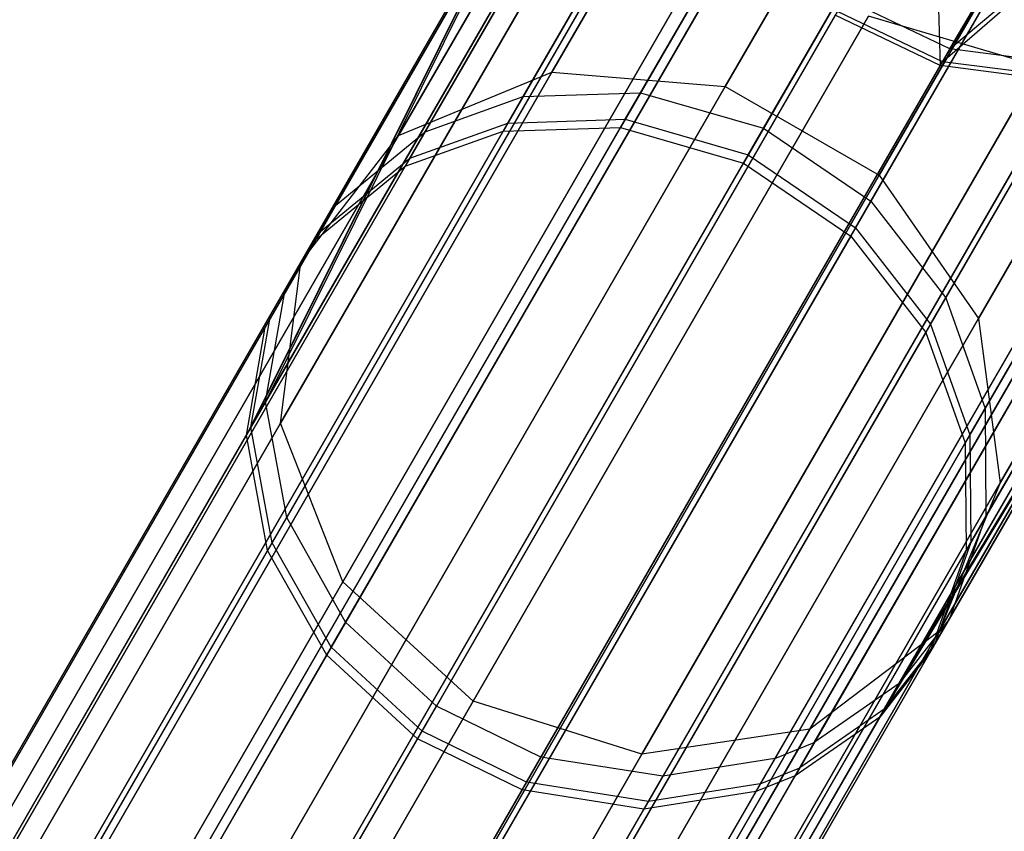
# Model space of a CAD drawing. Extents: x 0.3 to 7.1, y -3.38 to 3.38.
# Tile 569 of 604: x 5.03 to 5.3, y 2.49 to 2.71. Entities that reach past the tile are written whole.
import ezdxf

# ---------------------------------------------------------------- set-up
doc = ezdxf.new("R2010")
doc.units = 0
doc.header["$LTSCALE"] = 2.54
doc.layers.get('0').update_dxf_attribs({"linetype": 'CONTINUOUS'})

# ---------------------------------------------------------------- blocks, each defined once
blk = doc.blocks.new('SINGLES_AVVSTL_STL')
at = {"color": 0}
for p, q in [((5.17493, 2.69369, 18.82238), (5.28797, 2.88948, 18.18148)), ((5.17493, 2.69369, 18.82238), (5.28797, 2.88948, 18.18148)), ((5.28797, 2.88948, 22.50739), (5.17493, 2.69369, 21.86649)), ((5.28797, 2.88948, 22.50739), (5.17493, 2.69369, 21.86649)), ((5.22164, 2.68983, 18.83209), (5.33551, 2.88706, 18.18647)), ((5.22164, 2.68983, 18.83209), (5.33551, 2.88706, 18.18647)), ((5.33551, 2.88706, 22.5024), (5.22164, 2.68983, 21.85677)), ((5.33551, 2.88706, 22.5024), (5.22164, 2.68983, 21.85677)), ((5.13367, 2.6766, 18.80517), (5.24523, 2.86983, 18.17265)), ((5.13367, 2.6766, 18.80517), (5.24523, 2.86983, 18.17265)), ((5.24523, 2.86983, 22.51622), (5.13367, 2.6766, 21.8837)), ((5.24523, 2.86983, 22.51622), (5.13367, 2.6766, 21.8837)), ((5.26309, 2.6659, 18.83209), (5.37696, 2.86313, 18.18647)), ((5.26309, 2.6659, 18.83209), (5.37696, 2.86313, 18.18647)), ((5.37696, 2.86313, 22.5024), (5.26309, 2.6659, 21.85677)), ((5.37696, 2.86313, 22.5024), (5.26309, 2.6659, 21.85677)), ((5.1073, 2.64248, 18.78441), (5.21708, 2.83261, 18.162)), ((5.1073, 2.64248, 18.78441), (5.21708, 2.83261, 18.162)), ((5.21708, 2.83261, 22.52687), (5.1073, 2.64248, 21.90446)), ((5.21708, 2.83261, 22.52687), (5.1073, 2.64248, 21.90446)), ((5.28979, 2.62738, 18.82238), (5.40282, 2.82316, 18.18148)), ((5.28979, 2.62738, 18.82238), (5.40282, 2.82316, 18.18148)), ((5.40282, 2.82316, 22.50739), (5.28979, 2.62738, 21.86649)), ((5.40282, 2.82316, 22.50739), (5.28979, 2.62738, 21.86649)), ((5.19884, 2.68813, 53.21898), (5.26707, 2.80632, 52.89401)), ((5.19884, 2.68813, 53.21898), (5.26707, 2.80632, 52.89401)), ((5.1672, 2.68707, 53.21075), (5.23502, 2.80454, 52.88779)), ((5.1672, 2.68707, 53.21075), (5.23502, 2.80454, 52.88779)), ((5.1947, 2.68097, 60.12035), (5.26393, 2.80088, 59.79626)), ((5.1947, 2.68097, 60.12035), (5.26393, 2.80088, 59.79626)), ((5.2099, 2.79895, 52.52513), (5.09785, 2.60488, 53.15869)), ((5.2099, 2.79895, 52.52513), (5.09785, 2.60488, 53.15869)), ((5.23094, 2.79746, 56.53958), (5.16182, 2.67775, 56.21771)), ((5.23094, 2.79746, 56.53958), (5.16182, 2.67775, 56.21771)), ((5.1631, 2.67996, 60.11202), (5.2319, 2.79913, 59.78992)), ((5.1631, 2.67996, 60.11202), (5.2319, 2.79913, 59.78992)), ((5.26296, 2.7992, 56.5332), (5.19342, 2.67875, 56.20934)), ((5.26296, 2.7992, 56.5332), (5.19342, 2.67875, 56.20934)), ((5.09391, 2.59805, 60.05931), (5.20788, 2.79546, 59.42719)), ((5.09391, 2.59805, 60.05931), (5.20788, 2.79546, 59.42719)), ((5.23193, 2.67855, 53.22303), (5.30038, 2.7971, 52.89709)), ((5.23193, 2.67855, 53.22303), (5.30038, 2.7971, 52.89709)), ((5.20726, 2.79438, 56.90238), (5.09268, 2.59593, 56.27062)), ((5.20726, 2.79438, 56.90238), (5.09268, 2.59593, 56.27062)), ((5.14078, 2.67757, 53.2002), (5.20806, 2.7941, 52.87981)), ((5.14078, 2.67757, 53.2002), (5.20806, 2.7941, 52.87981)), ((5.29625, 2.78996, 56.53007), (5.2265, 2.66914, 56.20522)), ((5.29625, 2.78996, 56.53007), (5.2265, 2.66914, 56.20522)), ((5.22779, 2.67137, 60.12446), (5.29723, 2.79164, 59.79938)), ((5.22779, 2.67137, 60.12446), (5.29723, 2.79164, 59.79938)), ((5.20401, 2.78708, 56.54774), (5.13544, 2.66832, 56.22842)), ((5.20401, 2.78708, 56.54774), (5.13544, 2.66832, 56.22842)), ((5.13671, 2.67051, 60.10134), (5.20497, 2.78874, 59.78181)), ((5.13671, 2.67051, 60.10134), (5.20497, 2.78874, 59.78181)), ((5.10187, 2.59913, 18.76485), (5.20997, 2.78635, 18.15197)), ((5.10187, 2.59913, 18.76485), (5.20997, 2.78635, 18.15197)), ((5.20997, 2.78635, 22.5369), (5.10187, 2.59913, 21.92401)), ((5.20997, 2.78635, 22.5369), (5.10187, 2.59913, 21.92401)), ((5.27703, 2.78576, 57.56742), (5.27947, 2.69542, 56.91411)), ((5.27703, 2.78576, 57.56742), (5.27947, 2.69542, 56.91411)), ((5.26083, 2.6589, 53.22177), (5.32922, 2.77734, 52.89613)), ((5.26083, 2.6589, 53.22177), (5.32922, 2.77734, 52.89613)), ((5.29562, 2.5831, 18.80517), (5.40718, 2.77632, 18.17265)), ((5.29562, 2.5831, 18.80517), (5.40718, 2.77632, 18.17265)), ((5.40718, 2.77632, 22.51622), (5.29562, 2.5831, 21.8837)), ((5.40718, 2.77632, 22.51622), (5.29562, 2.5831, 21.8837)), ((5.11664, 2.65777, 53.18583), (5.18319, 2.77303, 52.86893)), ((5.11664, 2.65777, 53.18583), (5.18319, 2.77303, 52.86893)), ((5.25669, 2.65173, 60.12318), (5.32607, 2.77189, 59.79841)), ((5.25669, 2.65173, 60.12318), (5.32607, 2.77189, 59.79841)), ((5.3251, 2.7702, 56.53104), (5.25541, 2.6495, 56.2065)), ((5.3251, 2.7702, 56.53104), (5.25541, 2.6495, 56.2065)), ((5.21452, 2.76603, 52.51915), (5.10352, 2.57376, 53.14683)), ((5.21452, 2.76603, 52.51915), (5.10352, 2.57376, 53.14683)), ((5.17918, 2.76609, 56.55886), (5.11137, 2.64863, 56.24303)), ((5.17918, 2.76609, 56.55886), (5.11137, 2.64863, 56.24303)), ((5.11262, 2.65079, 60.0868), (5.18013, 2.76773, 59.77075)), ((5.11262, 2.65079, 60.0868), (5.18013, 2.76773, 59.77075)), ((5.21191, 2.7615, 56.90856), (5.0984, 2.56489, 56.28268)), ((5.21191, 2.7615, 56.90856), (5.0984, 2.56489, 56.28268)), ((5.09961, 2.56699, 60.0473), (5.21252, 2.76256, 59.42105)), ((5.09961, 2.56699, 60.0473), (5.21252, 2.76256, 59.42105)), ((5.31848, 2.76183, 57.56742), (5.27947, 2.69542, 56.91411)), ((5.31848, 2.76183, 57.56742), (5.27947, 2.69542, 56.91411)), ((5.28008, 2.69648, 59.41555), (5.31848, 2.76183, 58.76742)), ((5.28008, 2.69648, 59.41555), (5.31848, 2.76183, 58.76742)), ((5.28206, 2.69992, 52.5138), (5.31848, 2.76183, 51.88278)), ((5.28206, 2.69992, 52.5138), (5.31848, 2.76183, 51.88278)), ((5.28008, 2.69648, 59.41555), (5.35141, 2.75801, 58.76742)), ((5.28008, 2.69648, 59.41555), (5.35141, 2.75801, 58.76742)), ((5.28206, 2.69992, 52.5138), (5.35141, 2.75801, 51.88278)), ((5.28206, 2.69992, 52.5138), (5.35141, 2.75801, 51.88278)), ((5.28101, 2.63295, 53.21568), (5.34908, 2.75085, 52.89152)), ((5.28101, 2.63295, 53.21568), (5.34908, 2.75085, 52.89152)), ((5.16881, 2.74813, 52.85874), (5.09785, 2.60488, 53.15869)), ((5.16881, 2.74813, 52.85874), (5.09785, 2.60488, 53.15869)), ((5.10295, 2.63405, 53.17236), (5.16881, 2.74813, 52.85874)), ((5.10295, 2.63405, 53.17236), (5.16881, 2.74813, 52.85874)), ((5.27689, 2.62581, 60.11702), (5.34595, 2.74543, 59.79373)), ((5.27689, 2.62581, 60.11702), (5.34595, 2.74543, 59.79373)), ((5.16578, 2.74287, 59.76038), (5.09391, 2.59805, 60.05931)), ((5.16578, 2.74287, 59.76038), (5.09391, 2.59805, 60.05931)), ((5.09897, 2.62715, 60.07316), (5.16578, 2.74287, 59.76038)), ((5.09897, 2.62715, 60.07316), (5.16578, 2.74287, 59.76038)), ((5.11863, 2.55649, 18.75099), (5.22553, 2.74165, 18.14485)), ((5.11863, 2.55649, 18.75099), (5.22553, 2.74165, 18.14485)), ((5.22553, 2.74165, 22.54401), (5.11863, 2.55649, 21.93788)), ((5.22553, 2.74165, 22.54401), (5.11863, 2.55649, 21.93788)), ((5.34498, 2.74375, 56.53575), (5.27561, 2.6236, 56.2127)), ((5.34498, 2.74375, 56.53575), (5.27561, 2.6236, 56.2127)), ((5.16484, 2.74125, 56.56928), (5.09268, 2.59593, 56.27062)), ((5.16484, 2.74125, 56.56928), (5.09268, 2.59593, 56.27062)), ((5.16484, 2.74125, 56.56928), (5.09773, 2.625, 56.25672)), ((5.16484, 2.74125, 56.56928), (5.09773, 2.625, 56.25672)), ((5.22969, 2.7366, 52.51508), (5.1194, 2.54557, 53.13872)), ((5.22969, 2.7366, 52.51508), (5.1194, 2.54557, 53.13872)), ((5.22709, 2.7321, 56.91279), (5.11431, 2.53675, 56.29091)), ((5.22709, 2.7321, 56.91279), (5.11431, 2.53675, 56.29091)), ((5.11552, 2.53884, 60.03909), (5.22771, 2.73316, 59.41686)), ((5.11552, 2.53884, 60.03909), (5.22771, 2.73316, 59.41686)), ((5.27925, 2.5432, 18.78441), (5.38902, 2.73334, 18.162)), ((5.27925, 2.5432, 18.78441), (5.38902, 2.73334, 18.162)), ((5.38902, 2.73334, 22.52687), (5.27925, 2.5432, 21.90446)), ((5.38902, 2.73334, 22.52687), (5.27925, 2.5432, 21.90446)), ((5.26843, 2.52905, 53.16833), (5.38132, 2.72459, 52.52999)), ((5.26843, 2.52905, 53.16833), (5.38132, 2.72459, 52.52999)), ((5.26445, 2.52217, 60.06907), (5.37929, 2.72107, 59.43217)), ((5.26445, 2.52217, 60.06907), (5.37929, 2.72107, 59.43217)), ((5.37866, 2.71998, 56.89735), (5.26322, 2.52003, 56.26082)), ((5.37866, 2.71998, 56.89735), (5.26322, 2.52003, 56.26082)), ((5.29159, 2.60312, 53.20558), (5.35914, 2.72013, 52.88387)), ((5.29159, 2.60312, 53.20558), (5.35914, 2.72013, 52.88387)), ((5.25382, 2.71346, 52.51326), (5.14384, 2.52297, 53.13511)), ((5.25382, 2.71346, 52.51326), (5.14384, 2.52297, 53.13511)), ((5.28206, 2.69992, 52.5138), (5.25382, 2.71346, 52.51326)), ((5.28206, 2.69992, 52.5138), (5.25382, 2.71346, 52.51326)), ((5.35507, 2.71308, 56.54358), (5.28623, 2.59384, 56.22296)), ((5.35507, 2.71308, 56.54358), (5.28623, 2.59384, 56.22296)), ((5.2875, 2.59604, 60.10678), (5.35603, 2.71474, 59.78594)), ((5.2875, 2.59604, 60.10678), (5.35603, 2.71474, 59.78594)), ((5.13997, 2.51627, 60.03543), (5.25183, 2.71003, 59.41499)), ((5.13997, 2.51627, 60.03543), (5.25183, 2.71003, 59.41499)), ((5.28008, 2.69648, 59.41555), (5.25183, 2.71003, 59.41499)), ((5.28008, 2.69648, 59.41555), (5.25183, 2.71003, 59.41499)), ((5.25122, 2.70897, 56.91467), (5.13876, 2.51419, 56.29459)), ((5.25122, 2.70897, 56.91467), (5.13876, 2.51419, 56.29459)), ((5.26019, 2.70875, 18.14229), (5.15372, 2.52433, 18.74598)), ((5.26019, 2.70875, 18.14229), (5.15372, 2.52433, 18.74598)), ((5.15372, 2.52433, 21.94289), (5.26019, 2.70875, 22.54658)), ((5.15372, 2.52433, 21.94289), (5.26019, 2.70875, 22.54658)), ((5.27947, 2.69542, 56.91411), (5.25122, 2.70897, 56.91467)), ((5.27947, 2.69542, 56.91411), (5.25122, 2.70897, 56.91467)), ((5.30602, 2.69518, 18.14485), (5.26019, 2.70875, 18.14229)), ((5.30602, 2.69518, 18.14485), (5.26019, 2.70875, 18.14229)), ((5.30602, 2.69518, 22.54401), (5.26019, 2.70875, 22.54658)), ((5.30602, 2.69518, 22.54401), (5.26019, 2.70875, 22.54658)), ((5.2456, 2.51318, 53.15596), (5.35741, 2.70683, 52.52375)), ((5.2456, 2.51318, 53.15596), (5.35741, 2.70683, 52.52375)), ((5.34638, 2.70189, 52.52152), (5.23497, 2.50891, 53.15153)), ((5.34638, 2.70189, 52.52152), (5.23497, 2.50891, 53.15153)), ((5.35477, 2.70227, 56.9038), (5.24044, 2.50424, 56.27339)), ((5.35477, 2.70227, 56.9038), (5.24044, 2.50424, 56.27339)), ((5.24166, 2.50636, 60.05654), (5.35539, 2.70334, 59.42578)), ((5.24166, 2.50636, 60.05654), (5.35539, 2.70334, 59.42578)), ((5.24442, 2.51683, 18.76485), (5.35251, 2.70405, 18.15197)), ((5.24442, 2.51683, 18.76485), (5.35251, 2.70405, 18.15197)), ((5.35251, 2.70405, 22.5369), (5.24442, 2.51683, 21.92401)), ((5.35251, 2.70405, 22.5369), (5.24442, 2.51683, 21.92401)), ((5.28206, 2.69992, 52.5138), (5.17199, 2.50927, 53.13619)), ((5.28206, 2.69992, 52.5138), (5.17199, 2.50927, 53.13619)), ((5.3154, 2.69564, 52.51676), (5.28206, 2.69992, 52.5138)), ((5.3154, 2.69564, 52.51676), (5.28206, 2.69992, 52.5138)), ((5.16811, 2.50255, 60.03653), (5.28008, 2.69648, 59.41555)), ((5.16811, 2.50255, 60.03653), (5.28008, 2.69648, 59.41555)), ((5.34376, 2.69734, 56.90612), (5.22983, 2.5, 56.2779)), ((5.34376, 2.69734, 56.90612), (5.22983, 2.5, 56.2779)), ((5.34438, 2.69841, 59.42348), (5.23104, 2.50211, 60.05206)), ((5.34438, 2.69841, 59.42348), (5.23104, 2.50211, 60.05206)), ((5.3134, 2.69219, 59.41859), (5.28008, 2.69648, 59.41555)), ((5.3134, 2.69219, 59.41859), (5.28008, 2.69648, 59.41555)), ((5.27947, 2.69542, 56.91411), (5.16691, 2.50047, 56.29348)), ((5.27947, 2.69542, 56.91411), (5.16691, 2.50047, 56.29348)), ((5.19912, 2.51002, 18.75099), (5.30602, 2.69518, 18.14485)), ((5.19912, 2.51002, 18.75099), (5.30602, 2.69518, 18.14485)), ((5.30602, 2.69518, 22.54401), (5.19912, 2.51002, 21.93788)), ((5.30602, 2.69518, 22.54401), (5.19912, 2.51002, 21.93788)), ((5.3154, 2.69564, 52.51676), (5.20481, 2.5041, 53.14206)), ((5.3154, 2.69564, 52.51676), (5.20481, 2.5041, 53.14206)), ((5.31279, 2.69113, 56.91105), (5.27947, 2.69542, 56.91411)), ((5.31279, 2.69113, 56.91105), (5.27947, 2.69542, 56.91411)), ((4.99294, 2.37848, 19.39629), (5.17493, 2.69369, 18.82238)), ((4.99294, 2.37848, 19.39629), (5.17493, 2.69369, 18.82238)), ((5.17493, 2.69369, 21.86649), (4.99294, 2.37848, 21.29258)), ((5.17493, 2.69369, 21.86649), (4.99294, 2.37848, 21.29258)), ((5.13367, 2.6766, 18.80517), (5.17493, 2.69369, 18.82238)), ((5.13367, 2.6766, 18.80517), (5.17493, 2.69369, 18.82238)), ((5.13367, 2.6766, 21.8837), (5.17493, 2.69369, 21.86649)), ((5.13367, 2.6766, 21.8837), (5.17493, 2.69369, 21.86649)), ((5.17493, 2.69369, 18.82238), (5.22164, 2.68983, 18.83209)), ((5.17493, 2.69369, 18.82238), (5.22164, 2.68983, 18.83209)), ((5.17493, 2.69369, 21.86649), (5.22164, 2.68983, 21.85677)), ((5.17493, 2.69369, 21.86649), (5.22164, 2.68983, 21.85677)), ((5.31279, 2.69113, 56.91105), (5.19971, 2.49526, 56.28752)), ((5.31279, 2.69113, 56.91105), (5.19971, 2.49526, 56.28752)), ((5.20092, 2.49735, 60.04247), (5.3134, 2.69219, 59.41859)), ((5.20092, 2.49735, 60.04247), (5.3134, 2.69219, 59.41859)), ((5.03831, 2.37229, 19.41024), (5.22164, 2.68983, 18.83209)), ((5.03831, 2.37229, 19.41024), (5.22164, 2.68983, 18.83209)), ((5.22164, 2.68983, 21.85677), (5.03831, 2.37229, 21.27863)), ((5.22164, 2.68983, 21.85677), (5.03831, 2.37229, 21.27863)), ((5.22164, 2.68983, 18.83209), (5.26309, 2.6659, 18.83209)), ((5.22164, 2.68983, 18.83209), (5.26309, 2.6659, 18.83209)), ((5.22164, 2.68983, 21.85677), (5.26309, 2.6659, 21.85677)), ((5.22164, 2.68983, 21.85677), (5.26309, 2.6659, 21.85677)), ((5.29181, 2.57409, 53.19327), (5.35873, 2.69001, 52.87456)), ((5.29181, 2.57409, 53.19327), (5.35873, 2.69001, 52.87456)), ((4.98701, 2.37497, 53.77523), (5.1672, 2.68707, 53.21075)), ((4.98701, 2.37497, 53.77523), (5.1672, 2.68707, 53.21075)), ((5.01753, 2.37409, 53.78696), (5.19884, 2.68813, 53.21898)), ((5.01753, 2.37409, 53.78696), (5.19884, 2.68813, 53.21898)), ((5.14078, 2.67757, 53.2002), (5.1672, 2.68707, 53.21075)), ((5.14078, 2.67757, 53.2002), (5.1672, 2.68707, 53.21075)), ((5.1672, 2.68707, 53.21075), (5.19884, 2.68813, 53.21898)), ((5.1672, 2.68707, 53.21075), (5.19884, 2.68813, 53.21898)), ((5.19884, 2.68813, 53.21898), (5.23193, 2.67855, 53.22303)), ((5.19884, 2.68813, 53.21898), (5.23193, 2.67855, 53.22303)), ((5.28776, 2.56708, 60.09432), (5.35565, 2.68468, 59.77646)), ((5.28776, 2.56708, 60.09432), (5.35565, 2.68468, 59.77646)), ((5.01065, 2.36219, 60.68847), (5.1947, 2.68097, 60.12035)), ((5.01065, 2.36219, 60.68847), (5.1947, 2.68097, 60.12035)), ((5.1631, 2.67996, 60.11202), (5.1947, 2.68097, 60.12035)), ((5.1631, 2.67996, 60.11202), (5.1947, 2.68097, 60.12035)), ((5.1947, 2.68097, 60.12035), (5.22779, 2.67137, 60.12446)), ((5.1947, 2.68097, 60.12035), (5.22779, 2.67137, 60.12446)), ((5.3547, 2.68303, 56.55311), (5.2865, 2.5649, 56.23547)), ((5.3547, 2.68303, 56.55311), (5.2865, 2.5649, 56.23547)), ((4.98018, 2.36314, 60.67664), (5.1631, 2.67996, 60.11202)), ((4.98018, 2.36314, 60.67664), (5.1631, 2.67996, 60.11202)), ((5.19342, 2.67875, 56.20934), (5.02578, 2.38838, 55.68382)), ((5.19342, 2.67875, 56.20934), (5.02578, 2.38838, 55.68382)), ((5.05007, 2.36356, 53.79274), (5.23193, 2.67855, 53.22303)), ((5.05007, 2.36356, 53.79274), (5.23193, 2.67855, 53.22303)), ((5.13671, 2.67051, 60.10134), (5.1631, 2.67996, 60.11202)), ((5.13671, 2.67051, 60.10134), (5.1631, 2.67996, 60.11202)), ((5.16182, 2.67775, 56.21771), (5.19342, 2.67875, 56.20934)), ((5.16182, 2.67775, 56.21771), (5.19342, 2.67875, 56.20934)), ((5.19342, 2.67875, 56.20934), (5.2265, 2.66914, 56.20522)), ((5.19342, 2.67875, 56.20934), (5.2265, 2.66914, 56.20522)), ((5.23193, 2.67855, 53.22303), (5.26083, 2.6589, 53.22177)), ((5.23193, 2.67855, 53.22303), (5.26083, 2.6589, 53.22177)), ((4.95406, 2.36551, 19.37157), (5.13367, 2.6766, 18.80517)), ((4.95406, 2.36551, 19.37157), (5.13367, 2.6766, 18.80517)), ((5.13367, 2.6766, 21.8837), (4.95406, 2.36551, 21.31729)), ((5.13367, 2.6766, 21.8837), (4.95406, 2.36551, 21.31729)), ((4.96202, 2.36794, 53.76021), (5.14078, 2.67757, 53.2002)), ((4.96202, 2.36794, 53.76021), (5.14078, 2.67757, 53.2002)), ((5.16182, 2.67775, 56.21771), (4.99521, 2.38917, 55.69542)), ((5.16182, 2.67775, 56.21771), (4.99521, 2.38917, 55.69542)), ((5.1073, 2.64248, 18.78441), (5.13367, 2.6766, 18.80517)), ((5.1073, 2.64248, 18.78441), (5.13367, 2.6766, 18.80517)), ((5.1073, 2.64248, 21.90446), (5.13367, 2.6766, 21.8837)), ((5.1073, 2.64248, 21.90446), (5.13367, 2.6766, 21.8837)), ((5.11664, 2.65777, 53.18583), (5.14078, 2.67757, 53.2002)), ((5.11664, 2.65777, 53.18583), (5.14078, 2.67757, 53.2002)), ((5.13544, 2.66832, 56.22842), (5.16182, 2.67775, 56.21771)), ((5.13544, 2.66832, 56.22842), (5.16182, 2.67775, 56.21771)), ((4.95524, 2.35621, 60.66148), (5.13671, 2.67051, 60.10134)), ((4.95524, 2.35621, 60.66148), (5.13671, 2.67051, 60.10134)), ((5.04318, 2.35162, 60.69431), (5.22779, 2.67137, 60.12446)), ((5.04318, 2.35162, 60.69431), (5.22779, 2.67137, 60.12446)), ((5.11262, 2.65079, 60.0868), (5.13671, 2.67051, 60.10134)), ((5.11262, 2.65079, 60.0868), (5.13671, 2.67051, 60.10134)), ((5.22779, 2.67137, 60.12446), (5.25669, 2.65173, 60.12318)), ((5.22779, 2.67137, 60.12446), (5.25669, 2.65173, 60.12318)), ((5.13544, 2.66832, 56.22842), (4.97016, 2.38204, 55.71028)), ((5.13544, 2.66832, 56.22842), (4.97016, 2.38204, 55.71028)), ((5.2265, 2.66914, 56.20522), (5.05835, 2.37789, 55.6781)), ((5.2265, 2.66914, 56.20522), (5.05835, 2.37789, 55.6781)), ((5.11137, 2.64863, 56.24303), (5.13544, 2.66832, 56.22842)), ((5.11137, 2.64863, 56.24303), (5.13544, 2.66832, 56.22842)), ((5.2265, 2.66914, 56.20522), (5.25541, 2.6495, 56.2065)), ((5.2265, 2.66914, 56.20522), (5.25541, 2.6495, 56.2065)), ((5.07976, 2.34836, 19.41024), (5.26309, 2.6659, 18.83209)), ((5.07976, 2.34836, 19.41024), (5.26309, 2.6659, 18.83209)), ((5.26309, 2.6659, 21.85677), (5.07976, 2.34836, 21.27863)), ((5.26309, 2.6659, 21.85677), (5.07976, 2.34836, 21.27863)), ((5.26309, 2.6659, 18.83209), (5.28979, 2.62738, 18.82238)), ((5.26309, 2.6659, 18.83209), (5.28979, 2.62738, 18.82238)), ((5.26309, 2.6659, 21.85677), (5.28979, 2.62738, 21.86649)), ((5.26309, 2.6659, 21.85677), (5.28979, 2.62738, 21.86649)), ((5.26843, 2.52905, 53.16833), (5.34819, 2.66116, 52.86384)), ((5.26843, 2.52905, 53.16833), (5.34819, 2.66116, 52.86384)), ((5.28199, 2.5465, 53.1791), (5.34819, 2.66116, 52.86384)), ((5.28199, 2.5465, 53.1791), (5.34819, 2.66116, 52.86384)), ((4.93983, 2.35152, 53.73973), (5.11664, 2.65777, 53.18583)), ((4.93983, 2.35152, 53.73973), (5.11664, 2.65777, 53.18583)), ((5.07914, 2.3442, 53.79094), (5.26083, 2.6589, 53.22177)), ((5.07914, 2.3442, 53.79094), (5.26083, 2.6589, 53.22177)), ((5.26083, 2.6589, 53.22177), (5.28101, 2.63295, 53.21568)), ((5.26083, 2.6589, 53.22177), (5.28101, 2.63295, 53.21568)), ((5.3442, 2.65426, 56.56407), (5.26322, 2.52003, 56.26082)), ((5.3442, 2.65426, 56.56407), (5.26322, 2.52003, 56.26082)), ((5.26445, 2.52217, 60.06907), (5.34514, 2.65589, 59.76556)), ((5.26445, 2.52217, 60.06907), (5.34514, 2.65589, 59.76556)), ((5.3442, 2.65426, 56.56407), (5.27674, 2.5374, 56.24987)), ((5.3442, 2.65426, 56.56407), (5.27674, 2.5374, 56.24987)), ((5.27798, 2.53956, 60.07997), (5.34514, 2.65589, 59.76556)), ((5.27798, 2.53956, 60.07997), (5.34514, 2.65589, 59.76556)), ((5.07226, 2.33228, 60.69249), (5.25669, 2.65173, 60.12318)), ((5.07226, 2.33228, 60.69249), (5.25669, 2.65173, 60.12318)), ((5.25669, 2.65173, 60.12318), (5.27689, 2.62581, 60.11702)), ((5.25669, 2.65173, 60.12318), (5.27689, 2.62581, 60.11702)), ((4.93313, 2.33992, 60.64083), (5.11262, 2.65079, 60.0868)), ((4.93313, 2.33992, 60.64083), (5.11262, 2.65079, 60.0868)), ((5.25541, 2.6495, 56.2065), (5.08741, 2.35853, 55.67988)), ((5.25541, 2.6495, 56.2065), (5.08741, 2.35853, 55.67988)), ((5.25541, 2.6495, 56.2065), (5.27561, 2.6236, 56.2127)), ((5.25541, 2.6495, 56.2065), (5.27561, 2.6236, 56.2127)), ((5.11137, 2.64863, 56.24303), (4.94788, 2.36546, 55.73054)), ((5.11137, 2.64863, 56.24303), (4.94788, 2.36546, 55.73054)), ((4.93057, 2.33636, 19.34176), (5.1073, 2.64248, 18.78441)), ((4.93057, 2.33636, 19.34176), (5.1073, 2.64248, 18.78441)), ((5.1073, 2.64248, 21.90446), (4.93057, 2.33636, 21.34711)), ((5.1073, 2.64248, 21.90446), (4.93057, 2.33636, 21.34711)), ((5.10187, 2.59913, 18.76485), (5.1073, 2.64248, 18.78441)), ((5.10187, 2.59913, 18.76485), (5.1073, 2.64248, 18.78441)), ((5.10187, 2.59913, 21.92401), (5.1073, 2.64248, 21.90446)), ((5.10187, 2.59913, 21.92401), (5.1073, 2.64248, 21.90446)), ((4.92797, 2.33097, 53.72054), (5.10295, 2.63405, 53.17236)), ((4.92797, 2.33097, 53.72054), (5.10295, 2.63405, 53.17236)), ((5.09785, 2.60488, 53.15869), (5.10295, 2.63405, 53.17236)), ((5.09785, 2.60488, 53.15869), (5.10295, 2.63405, 53.17236)), ((5.10015, 2.31969, 53.78226), (5.28101, 2.63295, 53.21568)), ((5.10015, 2.31969, 53.78226), (5.28101, 2.63295, 53.21568)), ((5.28101, 2.63295, 53.21568), (5.29159, 2.60312, 53.20558)), ((5.28101, 2.63295, 53.21568), (5.29159, 2.60312, 53.20558)), ((4.92134, 2.31948, 60.62146), (5.09897, 2.62715, 60.07316)), ((4.92134, 2.31948, 60.62146), (5.09897, 2.62715, 60.07316)), ((5.09773, 2.625, 56.25672), (4.93593, 2.34476, 55.74952)), ((5.09773, 2.625, 56.25672), (4.93593, 2.34476, 55.74952)), ((5.09268, 2.59593, 56.27062), (5.09773, 2.625, 56.25672)), ((5.09268, 2.59593, 56.27062), (5.09773, 2.625, 56.25672)), ((5.09329, 2.30781, 60.68373), (5.27689, 2.62581, 60.11702)), ((5.09329, 2.30781, 60.68373), (5.27689, 2.62581, 60.11702)), ((5.09391, 2.59805, 60.05931), (5.09897, 2.62715, 60.07316)), ((5.09391, 2.59805, 60.05931), (5.09897, 2.62715, 60.07316)), ((5.1078, 2.31217, 19.39629), (5.28979, 2.62738, 18.82238)), ((5.1078, 2.31217, 19.39629), (5.28979, 2.62738, 18.82238)), ((5.28979, 2.62738, 21.86649), (5.1078, 2.31217, 21.29258)), ((5.28979, 2.62738, 21.86649), (5.1078, 2.31217, 21.29258)), ((5.27689, 2.62581, 60.11702), (5.2875, 2.59604, 60.10678)), ((5.27689, 2.62581, 60.11702), (5.2875, 2.59604, 60.10678)), ((5.28979, 2.62738, 18.82238), (5.29562, 2.5831, 18.80517)), ((5.28979, 2.62738, 18.82238), (5.29562, 2.5831, 18.80517)), ((5.28979, 2.62738, 21.86649), (5.29562, 2.5831, 21.8837)), ((5.28979, 2.62738, 21.86649), (5.29562, 2.5831, 21.8837)), ((5.27561, 2.6236, 56.2127), (5.10838, 2.33394, 55.68846)), ((5.27561, 2.6236, 56.2127), (5.10838, 2.33394, 55.68846)), ((5.27561, 2.6236, 56.2127), (5.28623, 2.59384, 56.22296)), ((5.27561, 2.6236, 56.2127), (5.28623, 2.59384, 56.22296)), ((4.92473, 2.30501, 53.70104), (5.09785, 2.60488, 53.15869)), ((4.92473, 2.30501, 53.70104), (5.09785, 2.60488, 53.15869)), ((5.10352, 2.57376, 53.14683), (5.09785, 2.60488, 53.15869)), ((5.10352, 2.57376, 53.14683), (5.09785, 2.60488, 53.15869)), ((5.1121, 2.29223, 53.76786), (5.29159, 2.60312, 53.20558)), ((5.1121, 2.29223, 53.76786), (5.29159, 2.60312, 53.20558)), ((5.29159, 2.60312, 53.20558), (5.29181, 2.57409, 53.19327)), ((5.29159, 2.60312, 53.20558), (5.29181, 2.57409, 53.19327)), ((4.92784, 2.29769, 19.31369), (5.10187, 2.59913, 18.76485)), ((4.92784, 2.29769, 19.31369), (5.10187, 2.59913, 18.76485)), ((5.10187, 2.59913, 21.92401), (4.92784, 2.29769, 21.37518)), ((5.10187, 2.59913, 21.92401), (4.92784, 2.29769, 21.37518)), ((5.11863, 2.55649, 18.75099), (5.10187, 2.59913, 18.76485)), ((5.11863, 2.55649, 18.75099), (5.10187, 2.59913, 18.76485)), ((5.11863, 2.55649, 21.93788), (5.10187, 2.59913, 21.92401)), ((5.11863, 2.55649, 21.93788), (5.10187, 2.59913, 21.92401)), ((4.91816, 2.29365, 60.60179), (5.09391, 2.59805, 60.05931)), ((4.91816, 2.29365, 60.60179), (5.09391, 2.59805, 60.05931)), ((5.09268, 2.59593, 56.27062), (4.9326, 2.31866, 55.76881)), ((5.09268, 2.59593, 56.27062), (4.9326, 2.31866, 55.76881)), ((5.0984, 2.56489, 56.28268), (5.09268, 2.59593, 56.27062)), ((5.0984, 2.56489, 56.28268), (5.09268, 2.59593, 56.27062)), ((5.09961, 2.56699, 60.0473), (5.09391, 2.59805, 60.05931)), ((5.09961, 2.56699, 60.0473), (5.09391, 2.59805, 60.05931)), ((5.10529, 2.28045, 60.66921), (5.2875, 2.59604, 60.10678)), ((5.10529, 2.28045, 60.66921), (5.2875, 2.59604, 60.10678)), ((5.2875, 2.59604, 60.10678), (5.28776, 2.56708, 60.09432)), ((5.2875, 2.59604, 60.10678), (5.28776, 2.56708, 60.09432)), ((5.28623, 2.59384, 56.22296), (5.12026, 2.30638, 55.7027)), ((5.28623, 2.59384, 56.22296), (5.12026, 2.30638, 55.7027)), ((5.28623, 2.59384, 56.22296), (5.2865, 2.5649, 56.23547)), ((5.28623, 2.59384, 56.22296), (5.2865, 2.5649, 56.23547)), ((5.11601, 2.27201, 19.37157), (5.29562, 2.5831, 18.80517)), ((5.11601, 2.27201, 19.37157), (5.29562, 2.5831, 18.80517)), ((5.29562, 2.5831, 21.8837), (5.11601, 2.27201, 21.31729)), ((5.29562, 2.5831, 21.8837), (5.11601, 2.27201, 21.31729)), ((5.29562, 2.5831, 18.80517), (5.27925, 2.5432, 18.78441)), ((5.29562, 2.5831, 18.80517), (5.27925, 2.5432, 18.78441)), ((5.29562, 2.5831, 21.8837), (5.27925, 2.5432, 21.90446)), ((5.29562, 2.5831, 21.8837), (5.27925, 2.5432, 21.90446)), ((4.932, 2.27668, 53.68414), (5.10352, 2.57376, 53.14683)), ((4.932, 2.27668, 53.68414), (5.10352, 2.57376, 53.14683)), ((5.1194, 2.54557, 53.13872), (5.10352, 2.57376, 53.14683)), ((5.1194, 2.54557, 53.13872), (5.10352, 2.57376, 53.14683)), ((5.11399, 2.2661, 53.75032), (5.29181, 2.57409, 53.19327)), ((5.11399, 2.2661, 53.75032), (5.29181, 2.57409, 53.19327)), ((5.29181, 2.57409, 53.19327), (5.28199, 2.5465, 53.1791)), ((5.29181, 2.57409, 53.19327), (5.28199, 2.5465, 53.1791)), ((4.9255, 2.26542, 60.58474), (5.09961, 2.56699, 60.0473)), ((4.9255, 2.26542, 60.58474), (5.09961, 2.56699, 60.0473)), ((5.11552, 2.53884, 60.03909), (5.09961, 2.56699, 60.0473)), ((5.11552, 2.53884, 60.03909), (5.09961, 2.56699, 60.0473)), ((5.10725, 2.25443, 60.65151), (5.28776, 2.56708, 60.09432)), ((5.10725, 2.25443, 60.65151), (5.28776, 2.56708, 60.09432)), ((5.28776, 2.56708, 60.09432), (5.27798, 2.53956, 60.07997)), ((5.28776, 2.56708, 60.09432), (5.27798, 2.53956, 60.07997)), ((5.0984, 2.56489, 56.28268), (4.9398, 2.2902, 55.78553)), ((5.0984, 2.56489, 56.28268), (4.9398, 2.2902, 55.78553)), ((5.11431, 2.53675, 56.29091), (5.0984, 2.56489, 56.28268)), ((5.11431, 2.53675, 56.29091), (5.0984, 2.56489, 56.28268)), ((5.2865, 2.5649, 56.23547), (5.12208, 2.28012, 55.72006)), ((5.2865, 2.5649, 56.23547), (5.12208, 2.28012, 55.72006)), ((5.2865, 2.5649, 56.23547), (5.27674, 2.5374, 56.24987)), ((5.2865, 2.5649, 56.23547), (5.27674, 2.5374, 56.24987)), ((4.94651, 2.25837, 19.29377), (5.11863, 2.55649, 18.75099)), ((4.94651, 2.25837, 19.29377), (5.11863, 2.55649, 18.75099)), ((5.11863, 2.55649, 21.93788), (4.94651, 2.25837, 21.3951)), ((5.11863, 2.55649, 21.93788), (4.94651, 2.25837, 21.3951)), ((5.15372, 2.52433, 18.74598), (5.11863, 2.55649, 18.75099)), ((5.15372, 2.52433, 18.74598), (5.11863, 2.55649, 18.75099)), ((5.15372, 2.52433, 21.94289), (5.11863, 2.55649, 21.93788)), ((5.15372, 2.52433, 21.94289), (5.11863, 2.55649, 21.93788)), ((4.94898, 2.25039, 53.67259), (5.1194, 2.54557, 53.13872)), ((4.94898, 2.25039, 53.67259), (5.1194, 2.54557, 53.13872)), ((5.10609, 2.24183, 53.73013), (5.28199, 2.5465, 53.1791)), ((5.10609, 2.24183, 53.73013), (5.28199, 2.5465, 53.1791)), ((5.14384, 2.52297, 53.13511), (5.1194, 2.54557, 53.13872)), ((5.14384, 2.52297, 53.13511), (5.1194, 2.54557, 53.13872)), ((5.28199, 2.5465, 53.1791), (5.26843, 2.52905, 53.16833)), ((5.28199, 2.5465, 53.1791), (5.26843, 2.52905, 53.16833)), ((5.10251, 2.23709, 19.34176), (5.27925, 2.5432, 18.78441)), ((5.10251, 2.23709, 19.34176), (5.27925, 2.5432, 18.78441)), ((5.27925, 2.5432, 21.90446), (5.10251, 2.23709, 21.34711)), ((5.27925, 2.5432, 21.90446), (5.10251, 2.23709, 21.34711)), ((5.27925, 2.5432, 18.78441), (5.24442, 2.51683, 18.76485)), ((5.27925, 2.5432, 18.78441), (5.24442, 2.51683, 18.76485)), ((5.27925, 2.5432, 21.90446), (5.24442, 2.51683, 21.92401)), ((5.27925, 2.5432, 21.90446), (5.24442, 2.51683, 21.92401)), ((4.94252, 2.2392, 60.57309), (5.11552, 2.53884, 60.03909)), ((4.94252, 2.2392, 60.57309), (5.11552, 2.53884, 60.03909)), ((5.09942, 2.23029, 60.63114), (5.27798, 2.53956, 60.07997)), ((5.09942, 2.23029, 60.63114), (5.27798, 2.53956, 60.07997)), ((5.27674, 2.5374, 56.24987), (5.1141, 2.2557, 55.74003)), ((5.27674, 2.5374, 56.24987), (5.1141, 2.2557, 55.74003)), ((5.13997, 2.51627, 60.03543), (5.11552, 2.53884, 60.03909)), ((5.13997, 2.51627, 60.03543), (5.11552, 2.53884, 60.03909)), ((5.27674, 2.5374, 56.24987), (5.26322, 2.52003, 56.26082)), ((5.27674, 2.5374, 56.24987), (5.26322, 2.52003, 56.26082)), ((5.27798, 2.53956, 60.07997), (5.26445, 2.52217, 60.06907)), ((5.27798, 2.53956, 60.07997), (5.26445, 2.52217, 60.06907)), ((5.11431, 2.53675, 56.29091), (4.95674, 2.26383, 55.79695)), ((5.11431, 2.53675, 56.29091), (4.95674, 2.26383, 55.79695)), ((5.13876, 2.51419, 56.29459), (5.11431, 2.53675, 56.29091)), ((5.13876, 2.51419, 56.29459), (5.11431, 2.53675, 56.29091)), ((5.09399, 2.22692, 53.71479), (5.26843, 2.52905, 53.16833)), ((5.09399, 2.22692, 53.71479), (5.26843, 2.52905, 53.16833)), ((5.26843, 2.52905, 53.16833), (5.2456, 2.51318, 53.15596)), ((5.26843, 2.52905, 53.16833), (5.2456, 2.51318, 53.15596)), ((5.15372, 2.52433, 18.74598), (4.9823, 2.22741, 19.28658)), ((5.15372, 2.52433, 18.74598), (4.9823, 2.22741, 19.28658)), ((4.9823, 2.22741, 21.40228), (5.15372, 2.52433, 21.94289)), ((4.9823, 2.22741, 21.40228), (5.15372, 2.52433, 21.94289)), ((5.19912, 2.51002, 18.75099), (5.15372, 2.52433, 18.74598)), ((5.19912, 2.51002, 18.75099), (5.15372, 2.52433, 18.74598)), ((5.19912, 2.51002, 21.93788), (5.15372, 2.52433, 21.94289)), ((5.19912, 2.51002, 21.93788), (5.15372, 2.52433, 21.94289)), ((4.97391, 2.22865, 53.66744), (5.14384, 2.52297, 53.13511)), ((4.97391, 2.22865, 53.66744), (5.14384, 2.52297, 53.13511)), ((5.08738, 2.21546, 60.61566), (5.26445, 2.52217, 60.06907)), ((5.08738, 2.21546, 60.61566), (5.26445, 2.52217, 60.06907)), ((5.17199, 2.50927, 53.13619), (5.14384, 2.52297, 53.13511)), ((5.17199, 2.50927, 53.13619), (5.14384, 2.52297, 53.13511)), ((5.26445, 2.52217, 60.06907), (5.24166, 2.50636, 60.05654)), ((5.26445, 2.52217, 60.06907), (5.24166, 2.50636, 60.05654)), ((5.26322, 2.52003, 56.26082), (5.10193, 2.24067, 55.75521)), ((5.26322, 2.52003, 56.26082), (5.10193, 2.24067, 55.75521)), ((5.26322, 2.52003, 56.26082), (5.24044, 2.50424, 56.27339)), ((5.26322, 2.52003, 56.26082), (5.24044, 2.50424, 56.27339)), ((4.96747, 2.21749, 60.5679), (5.13997, 2.51627, 60.03543)), ((4.96747, 2.21749, 60.5679), (5.13997, 2.51627, 60.03543)), ((5.07039, 2.21539, 19.31369), (5.24442, 2.51683, 18.76485)), ((5.07039, 2.21539, 19.31369), (5.24442, 2.51683, 18.76485)), ((5.24442, 2.51683, 21.92401), (5.07039, 2.21539, 21.37518)), ((5.24442, 2.51683, 21.92401), (5.07039, 2.21539, 21.37518)), ((5.16811, 2.50255, 60.03653), (5.13997, 2.51627, 60.03543)), ((5.16811, 2.50255, 60.03653), (5.13997, 2.51627, 60.03543)), ((5.24442, 2.51683, 18.76485), (5.19912, 2.51002, 18.75099)), ((5.24442, 2.51683, 18.76485), (5.19912, 2.51002, 18.75099)), ((5.24442, 2.51683, 21.92401), (5.19912, 2.51002, 21.93788)), ((5.24442, 2.51683, 21.92401), (5.19912, 2.51002, 21.93788)), ((5.13876, 2.51419, 56.29459), (4.98164, 2.24204, 55.80204)), ((5.13876, 2.51419, 56.29459), (4.98164, 2.24204, 55.80204)), ((5.16691, 2.50047, 56.29348), (5.13876, 2.51419, 56.29459)), ((5.16691, 2.50047, 56.29348), (5.13876, 2.51419, 56.29459)), ((5.07284, 2.21395, 53.69716), (5.2456, 2.51318, 53.15596)), ((5.07284, 2.21395, 53.69716), (5.2456, 2.51318, 53.15596)), ((5.23497, 2.50891, 53.15153), (5.2456, 2.51318, 53.15596)), ((5.23497, 2.50891, 53.15153), (5.2456, 2.51318, 53.15596)), ((5.00191, 2.21468, 53.66898), (5.17199, 2.50927, 53.13619)), ((5.00191, 2.21468, 53.66898), (5.17199, 2.50927, 53.13619)), ((5.027, 2.2119, 19.29377), (5.19912, 2.51002, 18.75099)), ((5.027, 2.2119, 19.29377), (5.19912, 2.51002, 18.75099)), ((5.19912, 2.51002, 21.93788), (5.027, 2.2119, 21.3951)), ((5.19912, 2.51002, 21.93788), (5.027, 2.2119, 21.3951)), ((5.23497, 2.50891, 53.15153), (5.06281, 2.21072, 53.69083)), ((5.23497, 2.50891, 53.15153), (5.06281, 2.21072, 53.69083)), ((5.20481, 2.5041, 53.14206), (5.17199, 2.50927, 53.13619)), ((5.20481, 2.5041, 53.14206), (5.17199, 2.50927, 53.13619)), ((5.23497, 2.50891, 53.15153), (5.20481, 2.5041, 53.14206)), ((5.23497, 2.50891, 53.15153), (5.20481, 2.5041, 53.14206)), ((5.06629, 2.20261, 60.59787), (5.24166, 2.50636, 60.05654)), ((5.06629, 2.20261, 60.59787), (5.24166, 2.50636, 60.05654)), ((5.23104, 2.50211, 60.05206), (5.24166, 2.50636, 60.05654)), ((5.23104, 2.50211, 60.05206), (5.24166, 2.50636, 60.05654)), ((5.03394, 2.20814, 53.67735), (5.20481, 2.5041, 53.14206)), ((5.03394, 2.20814, 53.67735), (5.20481, 2.5041, 53.14206)), ((5.24044, 2.50424, 56.27339), (5.0807, 2.22757, 55.77265)), ((5.24044, 2.50424, 56.27339), (5.0807, 2.22757, 55.77265)), ((5.24044, 2.50424, 56.27339), (5.22983, 2.5, 56.2779)), ((5.24044, 2.50424, 56.27339), (5.22983, 2.5, 56.2779)), ((4.99547, 2.20352, 60.56945), (5.16811, 2.50255, 60.03653)), ((4.99547, 2.20352, 60.56945), (5.16811, 2.50255, 60.03653)), ((5.16691, 2.50047, 56.29348), (5.00965, 2.22809, 55.80052)), ((5.16691, 2.50047, 56.29348), (5.00965, 2.22809, 55.80052)), ((5.23104, 2.50211, 60.05206), (5.05628, 2.19942, 60.5915)), ((5.23104, 2.50211, 60.05206), (5.05628, 2.19942, 60.5915)), ((5.19971, 2.49526, 56.28752), (5.16691, 2.50047, 56.29348)), ((5.19971, 2.49526, 56.28752), (5.16691, 2.50047, 56.29348)), ((5.20092, 2.49735, 60.04247), (5.16811, 2.50255, 60.03653)), ((5.20092, 2.49735, 60.04247), (5.16811, 2.50255, 60.03653)), ((5.23104, 2.50211, 60.05206), (5.20092, 2.49735, 60.04247)), ((5.23104, 2.50211, 60.05206), (5.20092, 2.49735, 60.04247)), ((5.22983, 2.5, 56.2779), (5.07064, 2.22429, 55.7789)), ((5.22983, 2.5, 56.2779), (5.07064, 2.22429, 55.7789)), ((5.22983, 2.5, 56.2779), (5.19971, 2.49526, 56.28752)), ((5.22983, 2.5, 56.2779), (5.19971, 2.49526, 56.28752)), ((5.02746, 2.19692, 60.57789), (5.20092, 2.49735, 60.04247)), ((5.02746, 2.19692, 60.57789), (5.20092, 2.49735, 60.04247)), ((5.19971, 2.49526, 56.28752), (5.04171, 2.22161, 55.79224)), ((5.19971, 2.49526, 56.28752), (5.04171, 2.22161, 55.79224))]:
    blk.add_line(p, q, dxfattribs=at)

msp = doc.modelspace()

# ---------------------------------------------------------------- block references
at = {"color": 0}
msp.add_blockref('SINGLES_AVVSTL_STL', (0, 0), dxfattribs=at)

doc.saveas('drawing.dxf')
